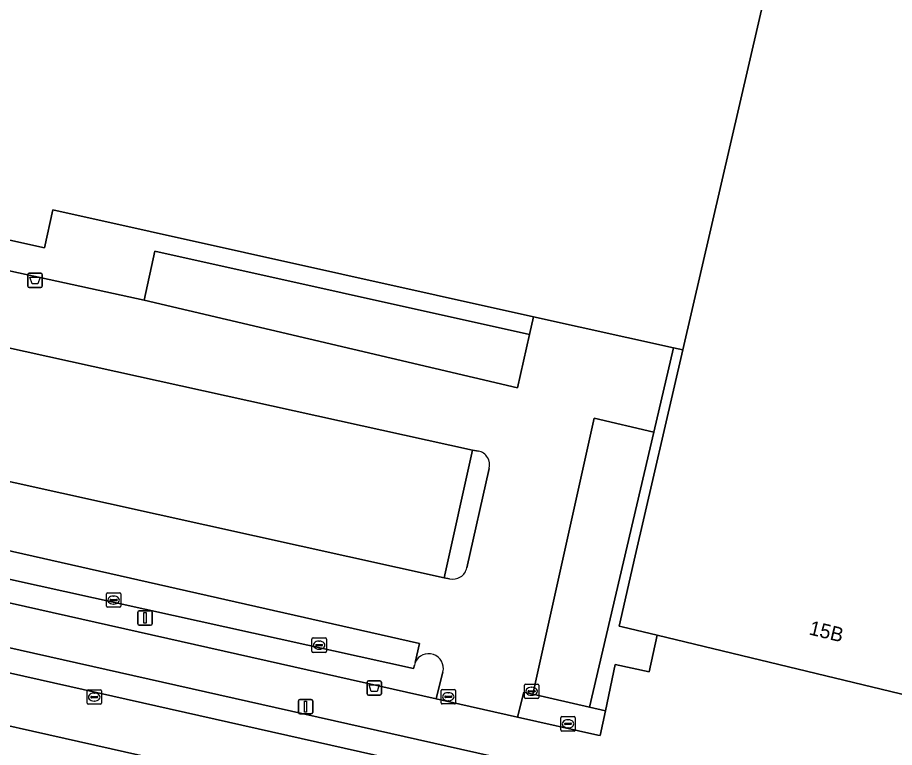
# Model space of a CAD drawing. Extents: x 162172 to 163187, y 382874 to 383685.
# Drawn here: x 162684.3 to 162745.1, y 382991.6 to 383042.3 of the extents above; entities that cross this region are included whole.
import ezdxf

# ---------------------------------------------------------------- set-up
doc = ezdxf.new("R2010")
doc.units = 0
for name, color, linetype in [('IMGEO_Afvalbak', 7, 'Continuous'), ('IMGEO_Kolk', 7, 'Continuous'), ('IMGEO_Lichtmast', 7, 'Continuous'), ('IMGEO_Pand', 7, 'Continuous'), ('IMGEO_Pand_nummerreeks', 7, 'Continuous'), ('IMGEO_Parkeervlak_open', 7, 'Continuous'), ('IMGEO_Rijbaan_lokaal_gesloten', 7, 'Continuous'), ('IMGEO_Rijbaan_lokaal_open', 7, 'Continuous'), ('IMGEO_Rioolput', 7, 'Continuous'), ('IMGEO_Verkeerseiland_open', 7, 'Continuous'), ('IMGEO_Voetpad_halfverhard', 7, 'Continuous'), ('IMGEO_Voetpad_open', 7, 'Continuous')]:
    doc.layers.add(name, color=color, linetype=linetype)

msp = doc.modelspace()

# ---------------------------------------------------------------- linework, layer by layer
at = {"layer": 'IMGEO_Afvalbak'}
for p, q in [((162684.997, 383023.653), (162684.997, 383024.453)), ((162684.997, 383024.453), (162684.997, 383023.653)), ((162685.097, 383024.553), (162685.887, 383024.553)), ((162685.887, 383024.553), (162685.097, 383024.553)), ((162685.987, 383024.453), (162685.987, 383023.653)), ((162685.987, 383023.653), (162685.987, 383024.453)), ((162685.887, 383023.553), (162685.097, 383023.553)), ((162685.097, 383023.553), (162685.887, 383023.553)), ((162708.534, 382995.36), (162708.534, 382996.16)), ((162708.534, 382996.16), (162708.534, 382995.36)), ((162708.634, 382996.26), (162709.424, 382996.26)), ((162709.424, 382996.26), (162708.634, 382996.26)), ((162709.524, 382996.16), (162709.524, 382995.36)), ((162709.524, 382995.36), (162709.524, 382996.16)), ((162709.424, 382995.26), (162708.634, 382995.26)), ((162708.634, 382995.26), (162709.424, 382995.26))]:
    msp.add_line(p, q, dxfattribs=at)
for points in [[(162685.14, 383024.267), (162685.844, 383024.267), (162685.695, 383023.797), (162685.289, 383023.797), (162685.14, 383024.267)], [(162708.677, 382995.974), (162709.381, 382995.974), (162709.232, 382995.504), (162708.826, 382995.504), (162708.677, 382995.974)]]:
    msp.add_lwpolyline(points, dxfattribs=at)
for centre, start, end in [((162685.097, 383024.453), 90, 180), ((162685.097, 383024.453), 90, 180), ((162685.887, 383024.453), 0, 90), ((162685.887, 383024.453), 360, 90), ((162685.097, 383023.653), 180, 270), ((162685.097, 383023.653), 180, 270), ((162685.887, 383023.653), 270, 0), ((162685.887, 383023.653), 270, 0), ((162708.634, 382996.16), 90, 180), ((162708.634, 382996.16), 90, 180), ((162709.424, 382996.16), 0, 90), ((162709.424, 382996.16), 360, 90), ((162708.634, 382995.36), 180, 270), ((162708.634, 382995.36), 180, 270), ((162709.424, 382995.36), 270, 0), ((162709.424, 382995.36), 270, 0)]:
    msp.add_arc(centre, 0.1, start, end, dxfattribs=at)
at = {"layer": 'IMGEO_Kolk'}
for p, q in [((162690.519, 383002.361), (162691.371, 383002.361)), ((162690.444, 383001.435), (162690.444, 383002.287)), ((162690.703, 383001.855), (162690.703, 383001.867)), ((162691.141, 383001.818), (162690.743, 383001.818)), ((162690.746, 383001.904), (162691.144, 383001.904)), ((162690.932, 383002.141), (162690.957, 383002.141)), ((162691.187, 383001.867), (162691.187, 383001.855)), ((162691.445, 383002.287), (162691.445, 383001.435)), ((162691.371, 383001.361), (162690.519, 383001.361)), ((162690.955, 383001.581), (162690.93, 383001.581)), ((162704.707, 382998.304), (162704.707, 382999.156)), ((162704.782, 382999.23), (162705.634, 382999.23)), ((162704.966, 382998.724), (162704.966, 382998.736)), ((162705.009, 382998.773), (162705.407, 382998.773)), ((162705.195, 382999.01), (162705.22, 382999.01)), ((162705.45, 382998.736), (162705.45, 382998.724)), ((162705.708, 382999.156), (162705.708, 382998.304)), ((162705.634, 382998.23), (162704.782, 382998.23)), ((162705.404, 382998.687), (162705.006, 382998.687)), ((162705.218, 382998.45), (162705.193, 382998.45)), ((162719.447, 382995.102), (162719.447, 382995.954)), ((162719.522, 382996.028), (162720.374, 382996.028)), ((162719.935, 382995.808), (162719.96, 382995.808)), ((162720.448, 382995.954), (162720.448, 382995.102)), ((162713.665, 382994.721), (162713.665, 382995.573)), ((162713.74, 382995.647), (162714.592, 382995.647)), ((162713.924, 382995.141), (162713.924, 382995.153)), ((162714.362, 382995.104), (162713.964, 382995.104)), ((162713.967, 382995.19), (162714.365, 382995.19)), ((162714.153, 382995.427), (162714.178, 382995.427)), ((162714.408, 382995.153), (162714.408, 382995.141)), ((162714.666, 382995.573), (162714.666, 382994.721)), ((162719.706, 382995.522), (162719.706, 382995.534)), ((162720.144, 382995.485), (162719.746, 382995.485)), ((162719.749, 382995.571), (162720.147, 382995.571)), ((162719.958, 382995.248), (162719.933, 382995.248)), ((162720.19, 382995.534), (162720.19, 382995.522)), ((162714.592, 382994.647), (162713.74, 382994.647)), ((162714.176, 382994.867), (162714.151, 382994.867)), ((162720.374, 382995.028), (162719.522, 382995.028)), ((162721.973, 382992.844), (162721.973, 382993.696)), ((162722.048, 382993.77), (162722.9, 382993.77)), ((162722.232, 382993.264), (162722.232, 382993.276)), ((162722.275, 382993.313), (162722.673, 382993.313)), ((162722.461, 382993.55), (162722.486, 382993.55)), ((162722.716, 382993.276), (162722.716, 382993.264)), ((162722.974, 382993.696), (162722.974, 382992.844)), ((162722.9, 382992.77), (162722.048, 382992.77)), ((162722.67, 382993.227), (162722.272, 382993.227)), ((162722.484, 382992.99), (162722.459, 382992.99))]:
    msp.add_line(p, q, dxfattribs=at)
for points in [[(162690.519, 383002.361), (162691.371, 383002.361)], [(162690.444, 383001.435), (162690.444, 383002.287)], [(162691.445, 383002.287), (162691.445, 383001.435)], [(162691.371, 383001.361), (162690.519, 383001.361)], [(162704.707, 382998.304), (162704.707, 382999.156)], [(162704.782, 382999.23), (162705.634, 382999.23)], [(162705.708, 382999.156), (162705.708, 382998.304)], [(162705.634, 382998.23), (162704.782, 382998.23)], [(162719.447, 382995.102), (162719.447, 382995.954)], [(162719.522, 382996.028), (162720.374, 382996.028)], [(162720.448, 382995.954), (162720.448, 382995.102)], [(162713.665, 382994.721), (162713.665, 382995.573)], [(162713.74, 382995.647), (162714.592, 382995.647)], [(162714.666, 382995.573), (162714.666, 382994.721)], [(162714.592, 382994.647), (162713.74, 382994.647)], [(162720.374, 382995.028), (162719.522, 382995.028)], [(162721.973, 382992.844), (162721.973, 382993.696)], [(162722.048, 382993.77), (162722.9, 382993.77)], [(162722.974, 382993.696), (162722.974, 382992.844)], [(162722.9, 382992.77), (162722.048, 382992.77)]]:
    msp.add_lwpolyline(points, dxfattribs=at)
for centre, radius, start, end in [((162690.521, 383002.285), 0.0765, 91.55205, 178.44795), ((162690.521, 383002.285), 0.0765, 91.55205, 178.44795), ((162691.369, 383002.285), 0.0765, 1.55205, 88.44795), ((162691.369, 383002.285), 0.0765, 1.55205, 88.44795), ((162690.743, 383001.864), 0.0403, 85.87752, 175.75265), ((162690.74, 383001.854), 0.0366, 178.93798, 274.71019), ((162691.144, 383001.861), 0.043, 264.86636, 352.45326), ((162691.148, 383001.866), 0.0386, 1.73085, 96.63898), ((162690.521, 383001.437), 0.0765, 181.55205, 268.44795), ((162690.521, 383001.437), 0.0765, 181.55205, 268.44795), ((162691.369, 383001.437), 0.0765, 271.55205, 358.44795), ((162691.369, 383001.437), 0.0765, 271.55205, 358.44795), ((162704.784, 382999.154), 0.0765, 91.55205, 178.44795), ((162704.784, 382999.154), 0.0765, 91.55205, 178.44795), ((162705.006, 382998.733), 0.0403, 85.87752, 175.75265), ((162705.003, 382998.723), 0.0366, 178.93798, 274.71019), ((162705.407, 382998.73), 0.043, 264.86636, 352.45326), ((162705.411, 382998.735), 0.0386, 1.73085, 96.63898), ((162705.632, 382999.154), 0.0765, 1.55205, 88.44795), ((162705.632, 382999.154), 0.0765, 1.55205, 88.44795), ((162704.784, 382998.306), 0.0765, 181.55205, 268.44795), ((162704.784, 382998.306), 0.0765, 181.55205, 268.44795), ((162705.632, 382998.306), 0.0765, 271.55205, 358.44795), ((162705.632, 382998.306), 0.0765, 271.55205, 358.44795), ((162719.524, 382995.952), 0.0765, 91.55205, 178.44795), ((162719.524, 382995.952), 0.0765, 91.55205, 178.44795), ((162720.372, 382995.952), 0.0765, 1.55205, 88.44795), ((162720.372, 382995.952), 0.0765, 1.55205, 88.44795), ((162713.742, 382995.571), 0.0765, 91.55205, 178.44795), ((162713.742, 382995.571), 0.0765, 91.55205, 178.44795), ((162713.964, 382995.15), 0.0403, 85.87752, 175.75265), ((162713.961, 382995.14), 0.0366, 178.93798, 274.71019), ((162714.365, 382995.147), 0.043, 264.86636, 352.45326), ((162714.369, 382995.152), 0.0386, 1.73085, 96.63898), ((162714.59, 382995.571), 0.0765, 1.55205, 88.44795), ((162714.59, 382995.571), 0.0765, 1.55205, 88.44795), ((162719.524, 382995.104), 0.0765, 181.55205, 268.44795), ((162719.524, 382995.104), 0.0765, 181.55205, 268.44795), ((162719.746, 382995.531), 0.0403, 85.87752, 175.75265), ((162719.743, 382995.521), 0.0366, 178.93798, 274.71019), ((162720.147, 382995.528), 0.043, 264.86636, 352.45326), ((162720.151, 382995.533), 0.0386, 1.73085, 96.63898), ((162720.372, 382995.104), 0.0765, 271.55205, 358.44795), ((162720.372, 382995.104), 0.0765, 271.55205, 358.44795), ((162713.742, 382994.723), 0.0765, 181.55205, 268.44795), ((162713.742, 382994.723), 0.0765, 181.55205, 268.44795), ((162714.59, 382994.723), 0.0765, 271.55205, 358.44795), ((162714.59, 382994.723), 0.0765, 271.55205, 358.44795), ((162722.05, 382993.694), 0.0765, 91.55205, 178.44795), ((162722.05, 382993.694), 0.0765, 91.55205, 178.44795), ((162722.272, 382993.273), 0.0403, 85.87752, 175.75265), ((162722.269, 382993.263), 0.0366, 178.93798, 274.71019), ((162722.673, 382993.27), 0.043, 264.86636, 352.45326), ((162722.677, 382993.275), 0.0386, 1.73085, 96.63898), ((162722.898, 382993.694), 0.0765, 1.55205, 88.44795), ((162722.898, 382993.694), 0.0765, 1.55205, 88.44795), ((162722.05, 382992.846), 0.0765, 181.55205, 268.44795), ((162722.05, 382992.846), 0.0765, 181.55205, 268.44795), ((162722.898, 382992.846), 0.0765, 271.55205, 358.44795), ((162722.898, 382992.846), 0.0765, 271.55205, 358.44795)]:
    msp.add_arc(centre, radius, start, end, dxfattribs=at)
for centre, major_axis, ratio, start_param, end_param in [((162690.931, 383001.861), (-0.387, 0.002), 0.722429, 4.712389, 7.853982), ((162690.956, 383001.861), (-0.39, 0.002), 0.717154, 1.570796, 4.712389), ((162705.194, 382998.73), (-0.387, 0.002), 0.722429, 4.712389, 7.853982), ((162705.219, 382998.73), (-0.39, 0.002), 0.717154, 1.570796, 4.712389), ((162719.934, 382995.528), (-0.387, 0.002), 0.722429, 4.712389, 7.853982), ((162719.959, 382995.528), (-0.39, 0.002), 0.717154, 1.570796, 4.712389), ((162714.152, 382995.147), (-0.387, 0.002), 0.722429, 4.712389, 7.853982), ((162714.177, 382995.147), (-0.39, 0.002), 0.717154, 1.570796, 4.712389), ((162722.46, 382993.27), (-0.387, 0.002), 0.722429, 4.712389, 7.853982), ((162722.485, 382993.27), (-0.39, 0.002), 0.717154, 1.570796, 4.712389)]:
    msp.add_ellipse(centre, major_axis=major_axis, ratio=ratio, start_param=start_param, end_param=end_param, dxfattribs=at)
at = {"layer": 'IMGEO_Lichtmast'}
for p, q in [((162692.627, 383000.221), (162692.627, 383001.021)), ((162692.627, 383001.021), (162692.627, 383000.221)), ((162692.727, 383001.121), (162693.517, 383001.121)), ((162693.517, 383001.121), (162692.727, 383001.121)), ((162693.617, 383001.021), (162693.617, 383000.221)), ((162693.617, 383000.221), (162693.617, 383001.021)), ((162693.517, 383000.121), (162692.727, 383000.121)), ((162692.727, 383000.121), (162693.517, 383000.121)), ((162703.768, 382994.065), (162703.768, 382994.865)), ((162703.768, 382994.865), (162703.768, 382994.065)), ((162703.868, 382994.965), (162704.658, 382994.965)), ((162704.658, 382994.965), (162703.868, 382994.965)), ((162704.758, 382994.865), (162704.758, 382994.065)), ((162704.758, 382994.065), (162704.758, 382994.865)), ((162704.658, 382993.965), (162703.868, 382993.965)), ((162703.868, 382993.965), (162704.658, 382993.965))]:
    msp.add_line(p, q, dxfattribs=at)
for points in [[(162693.047, 383000.996), (162693.197, 383000.996), (162693.197, 383000.246), (162693.047, 383000.246), (162693.047, 383000.996)], [(162704.188, 382994.84), (162704.338, 382994.84), (162704.338, 382994.09), (162704.188, 382994.09), (162704.188, 382994.84)]]:
    msp.add_lwpolyline(points, dxfattribs=at)
for centre, start, end in [((162692.727, 383001.021), 90, 180), ((162692.727, 383001.021), 90, 180), ((162693.517, 383001.021), 0, 90), ((162693.517, 383001.021), 360, 90), ((162692.727, 383000.221), 180, 270), ((162692.727, 383000.221), 180, 270), ((162693.517, 383000.221), 270, 0), ((162693.517, 383000.221), 270, 0), ((162703.868, 382994.865), 90, 180), ((162703.868, 382994.865), 90, 180), ((162704.658, 382994.865), 0, 90), ((162704.658, 382994.865), 360, 90), ((162703.868, 382994.065), 180, 270), ((162703.868, 382994.065), 180, 270), ((162704.658, 382994.065), 270, 0), ((162704.658, 382994.065), 270, 0)]:
    msp.add_arc(centre, 0.1, start, end, dxfattribs=at)
at = {"layer": 'IMGEO_Pand'}
for points in [[(162704.794, 383065.692), (162705.203, 383067.545), (162710.01, 383089.111), (162710.445, 383091.076), (162690.426, 383095.507), (162679.725, 383097.876), (162678.511, 383092.388), (162645.843, 383099.698), (162645.457, 383097.953), (162644.132, 383091.969), (162632.905, 383040.777), (162661.988, 383034.439), (162661.43, 383031.785), (162686.147, 383026.31), (162686.731, 383028.946), (162720.075, 383021.529), (162729.788, 383019.368), (162730.447, 383019.221), (162739.007, 383056.254), (162739.419, 383058.035), (162729.624, 383060.201)], [(162730.447, 383019.221), (162727.143, 383004.924), (162726.017, 383000.052), (162726.233, 383000), (162728.656, 382999.416), (162753.316, 382993.468), (162766.905, 383049.806), (162739.007, 383056.254)]]:
    msp.add_lwpolyline(points, close=True, dxfattribs=at)
at = {"layer": 'IMGEO_Parkeervlak_open'}
for points in [[(162642.961, 383028.334), (162640.966, 383019.56), (162713.88, 383003.411), (162715.847, 383012.258)], [(162693.812, 383026.072), (162693.055, 383022.668), (162718.979, 383016.601), (162719.8, 383020.291)], [(162728.418, 383013.515), (162724.295, 383014.48), (162720.035, 382995.332), (162723.953, 382994.434)]]:
    msp.add_lwpolyline(points, close=True, dxfattribs=at)
for points in [[(162641.664, 383014.785), (162641.459, 383013.879), (162641.137, 383012.71), (162711.762, 382997.113), (162711.814, 382997.347)], [(162711.872, 382997.524), (162712.165, 382998.847), (162641.664, 383014.785)]]:
    msp.add_lwpolyline(points, dxfattribs=at)
msp.add_arc((162712.806, 382997.12), 1.018, 156.60873, 167.10502, dxfattribs=at)
at = {"layer": 'IMGEO_Rijbaan_lokaal_gesloten'}
for points in [[(162829.302, 382965.805), (162824.157, 382966.963), (162787.291, 382975.248), (162773.34, 382978.384), (162571.899, 383023.687), (162571.522, 383022.029), (162786.88, 382973.603), (162917.14, 382944.312), (162943.106, 382938.499), (163087.202, 382906.239), (163087.933, 382911.374)], [(163083.281, 382900.241), (163086.245, 382899.688), (163087.202, 382906.239), (162943.106, 382938.499), (162917.14, 382944.312), (162786.88, 382973.603), (162571.522, 383022.029), (162570.463, 383017.371), (162571.857, 383017.418)], [(162582.55, 383015.84), (162786.012, 382970.134), (162942.339, 382935.016), (163063.468, 382907.805)], [(162786.012, 382970.134), (162582.55, 383015.84)]]:
    msp.add_lwpolyline(points, dxfattribs=at)
at = {"layer": 'IMGEO_Rijbaan_lokaal_open'}
for points in [[(162728.418, 383013.515), (162729.788, 383019.368), (162720.075, 383021.529), (162719.8, 383020.291), (162718.979, 383016.601), (162693.055, 383022.668), (162659.229, 383030.039), (162637.218, 383034.836), (162636.626, 383032.121), (162635.688, 383032.333), (162631.796, 383015.115), (162631.369, 383013.437), (162637.486, 383012.062), (162637.931, 383014.137)], [(162642.57, 383028.399), (162642.961, 383028.334), (162715.847, 383012.258), (162716.253, 383012.205)], [(162714.25, 383003.342), (162713.88, 383003.411), (162640.966, 383019.56)], [(162641.459, 383013.879), (162641.664, 383014.785), (162712.165, 382998.847), (162711.872, 382997.524)], [(162713.799, 382996.879), (162713.336, 382995.004), (162718.975, 382993.736), (162719.408, 382995.476), (162720.035, 382995.332), (162724.295, 383014.48), (162728.418, 383013.515)], [(162716.995, 383010.999), (162715.45, 383004.1)]]:
    msp.add_lwpolyline(points, dxfattribs=at)
for centre, radius, start, end in [((162716.049, 383011.248), 0.979, 345.25494, 77.94946), ((162714.492, 383004.287), 0.976, 255.62646, 348.93201), ((162712.808, 382997.12), 1.02, 346.2993, 156.68814)]:
    msp.add_arc(centre, radius, start, end, dxfattribs=at)
at = {"layer": 'IMGEO_Rioolput'}
for p, q in [((162689.102, 382994.7), (162689.102, 382995.552)), ((162689.177, 382995.626), (162690.029, 382995.626)), ((162689.361, 382995.12), (162689.361, 382995.132)), ((162689.799, 382995.083), (162689.401, 382995.083)), ((162689.404, 382995.169), (162689.802, 382995.169)), ((162689.59, 382995.406), (162689.615, 382995.406)), ((162689.845, 382995.132), (162689.845, 382995.12)), ((162690.103, 382995.552), (162690.103, 382994.7)), ((162690.029, 382994.626), (162689.177, 382994.626)), ((162689.613, 382994.846), (162689.588, 382994.846))]:
    msp.add_line(p, q, dxfattribs=at)
for points in [[(162689.102, 382994.7), (162689.102, 382995.552)], [(162689.177, 382995.626), (162690.029, 382995.626)], [(162690.103, 382995.552), (162690.103, 382994.7)], [(162690.029, 382994.626), (162689.177, 382994.626)]]:
    msp.add_lwpolyline(points, dxfattribs=at)
for centre, radius, start, end in [((162689.179, 382995.55), 0.0765, 91.55205, 178.44795), ((162689.179, 382995.55), 0.0765, 91.55205, 178.44795), ((162689.401, 382995.129), 0.0403, 85.87752, 175.75265), ((162689.398, 382995.119), 0.0366, 178.93798, 274.71019), ((162689.802, 382995.126), 0.043, 264.86636, 352.45326), ((162689.806, 382995.131), 0.0386, 1.73085, 96.63898), ((162690.027, 382995.55), 0.0765, 1.55205, 88.44795), ((162690.027, 382995.55), 0.0765, 1.55205, 88.44795), ((162689.179, 382994.702), 0.0765, 181.55205, 268.44795), ((162689.179, 382994.702), 0.0765, 181.55205, 268.44795), ((162690.027, 382994.702), 0.0765, 271.55205, 358.44795), ((162690.027, 382994.702), 0.0765, 271.55205, 358.44795)]:
    msp.add_arc(centre, radius, start, end, dxfattribs=at)
for centre, major_axis, ratio, start_param, end_param in [((162689.589, 382995.126), (-0.387, 0.002), 0.722429, 4.712389, 7.853982), ((162689.614, 382995.126), (-0.39, 0.002), 0.717154, 1.570796, 4.712389)]:
    msp.add_ellipse(centre, major_axis=major_axis, ratio=ratio, start_param=start_param, end_param=end_param, dxfattribs=at)
at = {"layer": 'IMGEO_Verkeerseiland_open'}
for points in [[(162637.931, 383014.137), (162637.486, 383012.062), (162713.336, 382995.004), (162713.799, 382996.879)], [(162711.814, 382997.347), (162711.762, 382997.113), (162641.137, 383012.71), (162641.459, 383013.879)], [(162716.253, 383012.205), (162715.847, 383012.258), (162713.88, 383003.411), (162714.25, 383003.342)], [(162715.45, 383004.1), (162716.995, 383010.999)]]:
    msp.add_lwpolyline(points, dxfattribs=at)
for centre, radius, start, end in [((162716.049, 383011.248), 0.979, 345.25494, 77.94946), ((162714.492, 383004.287), 0.976, 255.62646, 348.93201), ((162712.808, 382997.12), 1.02, 346.2993, 156.68814), ((162712.806, 382997.12), 1.018, 156.60873, 167.10502)]:
    msp.add_arc(centre, radius, start, end, dxfattribs=at)
at = {"layer": 'IMGEO_Voetpad_halfverhard'}
msp.add_lwpolyline([(162730.447, 383019.221), (162729.788, 383019.368), (162728.418, 383013.515), (162723.953, 382994.434), (162725.063, 382994.18), (162725.741, 382997.38), (162728.109, 382996.871), (162728.656, 382999.416), (162726.233, 383000), (162726.017, 383000.052), (162727.143, 383004.924)], close=True, dxfattribs=at)
at = {"layer": 'IMGEO_Voetpad_open'}
for points in [[(162637.992, 383038.389), (162660.004, 383033.592), (162659.229, 383030.039), (162693.055, 383022.668), (162693.812, 383026.072), (162719.8, 383020.291), (162720.075, 383021.529), (162686.731, 383028.946), (162686.147, 383026.31), (162661.43, 383031.785), (162661.988, 383034.439), (162632.905, 383040.777), (162632.449, 383040.877), (162630.828, 383033.645), (162631.111, 383033.583), (162631.855, 383033.41), (162631.81, 383033.209), (162635.688, 383032.333), (162636.626, 383032.121), (162637.218, 383034.836)], [(162725.063, 382994.18), (162723.953, 382994.434), (162720.035, 382995.332), (162719.408, 382995.476), (162718.975, 382993.736), (162724.544, 382992.484), (162724.697, 382992.449)]]:
    msp.add_lwpolyline(points, close=True, dxfattribs=at)
for points in [[(162571.899, 383023.687), (162773.34, 382978.384)], [(162753.316, 382993.468), (162728.656, 382999.416), (162728.109, 382996.871), (162725.741, 382997.38), (162725.063, 382994.18), (162724.697, 382992.449), (162724.544, 382992.484), (162718.975, 382993.736), (162713.336, 382995.004), (162637.486, 383012.062), (162631.369, 383013.437), (162626.54, 383014.523), (162626.494, 383014.317), (162626.455, 383014.14), (162625.479, 383014.359), (162623.985, 383014.678)]]:
    msp.add_lwpolyline(points, dxfattribs=at)

# ---------------------------------------------------------------- texts
at = {"layer": 'IMGEO_Pand_nummerreeks'}
msp.add_text('15B', height=1, rotation=346.44011, dxfattribs=at).set_placement((162739.136, 382999.481))

doc.saveas('drawing.dxf')
